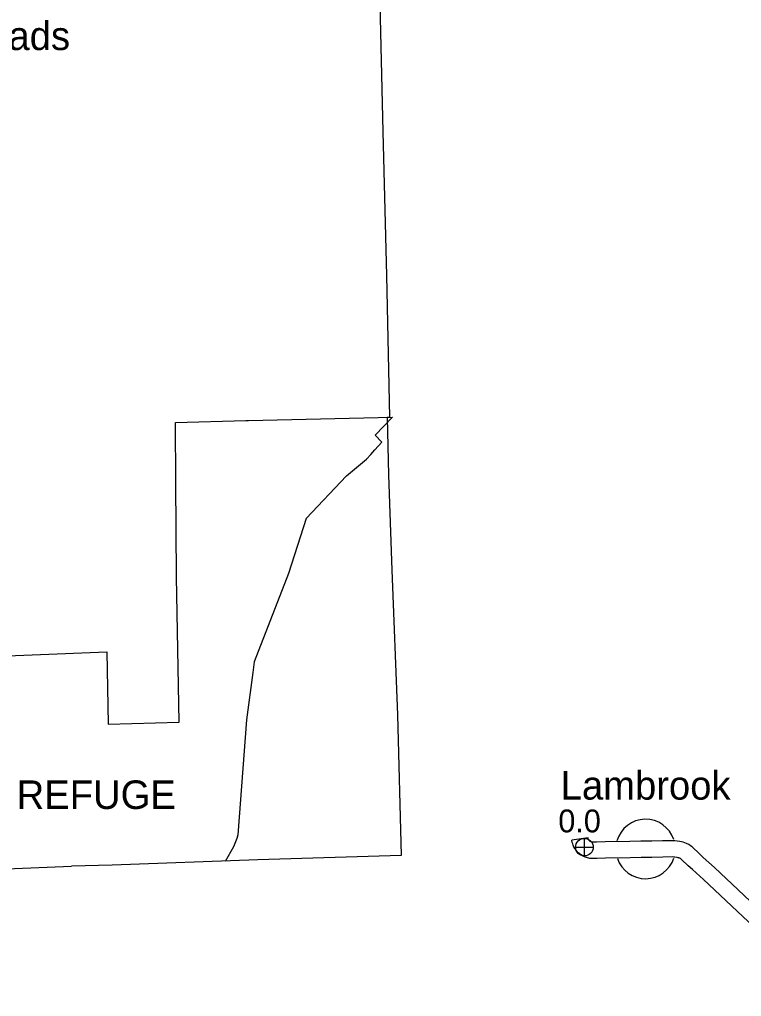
# Model space of a CAD drawing. Extents: x -939622 to -934222, y 1383701 to 1385301.
# Drawn here: x -935894.1 to -935854.1, y 1383935.6 to 1383989.8 of the extents above; entities that cross this region are included whole.
import ezdxf

# ---------------------------------------------------------------- set-up
doc = ezdxf.new("R2010")
doc.units = 0
for name, color, linetype in [('Level 10', 7, 'Continuous'), ('Level 2', 7, 'Continuous'), ('Level 24', 7, 'Continuous'), ('Level 25', 7, 'Continuous'), ('Level 26', 7, 'Continuous'), ('Level 7', 7, 'Continuous')]:
    doc.layers.add(name, color=color, linetype=linetype)

msp = doc.modelspace()

# ---------------------------------------------------------------- linework, layer by layer
at = {"layer": 'Level 10'}
for points in [[(-935856.238, 1383943.317), (-935856.445, 1383943.508), (-935856.854, 1383943.895), (-935856.943, 1383943.962), (-935857.029, 1383944.023), (-935857.157, 1383944.087), (-935857.249, 1383944.126), (-935857.353, 1383944.158), (-935857.434, 1383944.177), (-935857.525, 1383944.195), (-935857.686, 1383944.222), (-935857.808, 1383944.234), (-935857.93, 1383944.239), (-935858.498, 1383944.235), (-935859.092, 1383944.218), (-935859.699, 1383944.21), (-935860.308, 1383944.193), (-935861.671, 1383944.172), (-935862.145, 1383944.161), (-935862.41, 1383944.158), (-935862.413, 1383944.158), (-935862.413, 1383944.158), (-935862.461, 1383944.181), (-935862.492, 1383944.196), (-935862.505, 1383944.205), (-935862.544, 1383944.237), (-935862.548, 1383944.241), (-935862.548, 1383944.241), (-935862.568, 1383944.264), (-935862.588, 1383944.293), (-935862.609, 1383944.325), (-935862.61, 1383944.326), (-935862.61, 1383944.327), (-935862.621, 1383944.406), (-935863.512, 1383944.276)], [(-935856.835, 1383942.644), (-935857.059, 1383942.85), (-935857.437, 1383943.207), (-935857.474, 1383943.235), (-935857.492, 1383943.248), (-935857.533, 1383943.268), (-935857.559, 1383943.279), (-935857.59, 1383943.289), (-935857.624, 1383943.297), (-935857.686, 1383943.31), (-935857.805, 1383943.329), (-935857.871, 1383943.336), (-935857.945, 1383943.339), (-935858.482, 1383943.335), (-935859.074, 1383943.318), (-935859.681, 1383943.31), (-935860.288, 1383943.293), (-935861.654, 1383943.272), (-935862.13, 1383943.261), (-935862.406, 1383943.258), (-935862.472, 1383943.258), (-935862.525, 1383943.262), (-935862.578, 1383943.27), (-935862.646, 1383943.286), (-935862.709, 1383943.307), (-935862.777, 1383943.335), (-935862.851, 1383943.37), (-935862.946, 1383943.416), (-935863.046, 1383943.484), (-935863.117, 1383943.544), (-935863.179, 1383943.594), (-935863.228, 1383943.651), (-935863.285, 1383943.717), (-935863.335, 1383943.791), (-935863.401, 1383943.889), (-935863.445, 1383943.989), (-935863.47, 1383944.06), (-935863.493, 1383944.148), (-935863.512, 1383944.276)], [(-935848.793, 1383936.403), (-935849, 1383936.546), (-935849.141, 1383936.647), (-935849.371, 1383936.87), (-935855.611, 1383942.76), (-935856.238, 1383943.317)], [(-935849.214, 1383935.599), (-935849.518, 1383935.81), (-935849.719, 1383935.954), (-935849.993, 1383936.219), (-935856.219, 1383942.096), (-935856.835, 1383942.644)]]:
    msp.add_lwpolyline(points, dxfattribs=at)
at = {"layer": 'Level 2'}
for points in [[(-935874.733, 1384015.72), (-935874.523, 1384007.256), (-935874.318, 1383999.431), (-935874.179, 1383991.495), (-935873.992, 1383983.582), (-935873.79, 1383975.609), (-935873.634, 1383967.743), (-935873.76, 1383967.737), (-935873.69, 1383964.539)], [(-935874.73, 1384015.616), (-935874.523, 1384007.256), (-935874.318, 1383999.431), (-935874.179, 1383991.495), (-935873.992, 1383983.582), (-935873.79, 1383975.609), (-935873.634, 1383967.743), (-935873.76, 1383967.737), (-935873.69, 1383964.539)], [(-935873.69, 1383964.539), (-935873.499, 1383959.26), (-935873.182, 1383951.224), (-935872.979, 1383943.421), (-935880.936, 1383943.186), (-935889.012, 1383942.881), (-935891.261, 1383942.832)], [(-935873.69, 1383964.539), (-935873.499, 1383959.26), (-935873.182, 1383951.224), (-935872.979, 1383943.421), (-935880.936, 1383943.186), (-935889.012, 1383942.881), (-935891.261, 1383942.832)], [(-935897.17, 1383942.591), (-935891.261, 1383942.832)], [(-935897.17, 1383942.591), (-935891.261, 1383942.832)]]:
    msp.add_lwpolyline(points, dxfattribs=at)
at = {"layer": 'Level 24'}
for start, end in [(18.2251, 163.8724), (198.6418, 342.204)]:
    msp.add_arc((-935859.432, 1383943.785), 1.65, start, end, dxfattribs=at)
at = {"layer": 'Level 26'}
for p, q in [((-935862.822, 1383943.397), (-935862.822, 1383944.372)), ((-935863.309, 1383943.885), (-935862.334, 1383943.885))]:
    msp.add_line(p, q, dxfattribs=at)
msp.add_circle((-935862.822, 1383943.885), 0.487, dxfattribs=at)
at = {"layer": 'Level 7'}
for points in [[(-935885.493, 1383967.444), (-935881.596, 1383967.553), (-935881.446, 1383967.568), (-935873.474, 1383967.743)], [(-935876.01, 1383964.492), (-935874.901, 1383965.425), (-935874.674, 1383965.677), (-935874.443, 1383965.933), (-935874.063, 1383966.362), (-935874.434, 1383966.74), (-935873.474, 1383967.745)], [(-935885.489, 1383964.118), (-935885.493, 1383967.444)], [(-935876.01, 1383964.492), (-935878.256, 1383962.12), (-935879.24, 1383959.063), (-935881.134, 1383954.167), (-935881.213, 1383953.573), (-935881.56, 1383950.959), (-935882.039, 1383944.565), (-935882.097, 1383944.371), (-935882.13, 1383944.273), (-935882.284, 1383943.912)], [(-935897.651, 1383958.36), (-935897.605, 1383954.394), (-935889.316, 1383954.721), (-935889.235, 1383950.707), (-935885.299, 1383950.816), (-935885.435, 1383958.885), (-935885.489, 1383964.118)], [(-935882.284, 1383943.912), (-935882.743, 1383943.094)]]:
    msp.add_lwpolyline(points, dxfattribs=at)

# ---------------------------------------------------------------- texts
at = {"layer": 'Level 24'}
for s, p in [('Cross Roads', (-935903.589, 1383988.119)), ('Lambrook', (-935864.137, 1383946.524))]:
    msp.add_text(s, height=1.584, dxfattribs=at).set_placement(p)
at = {"layer": 'Level 25'}
msp.add_text('0.0', height=1.2672, dxfattribs=at).set_placement((-935864.268, 1383944.706))
at = {"layer": 'Level 7'}
msp.add_text('REFUGE', height=1.584, dxfattribs=at).set_placement((-935894.307, 1383946.004))

doc.saveas('drawing.dxf')
